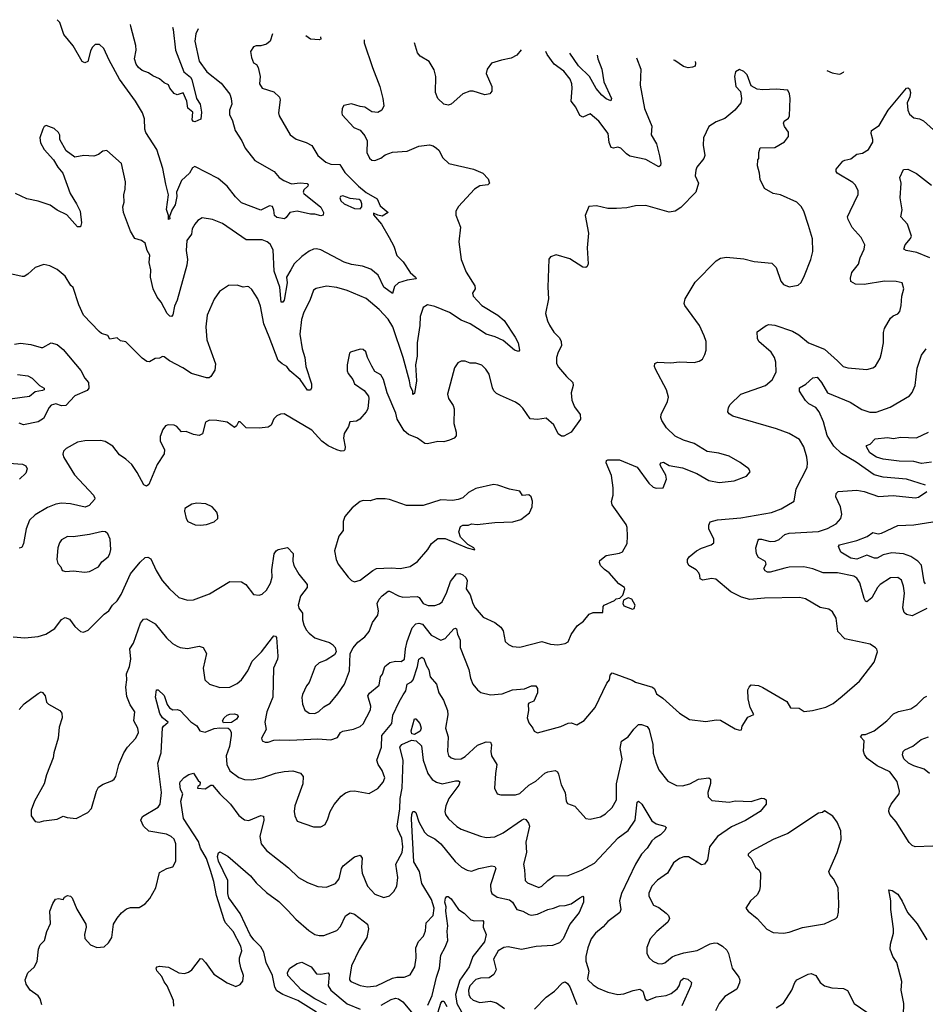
# Model space of a CAD drawing. Extents: x 1245515 to 1420776, y 606314 to 671314.
# Tile 275 of 385: x 1350379 to 1356564, y 657359 to 664082. Entities that reach past the tile are written whole.
import ezdxf

# ---------------------------------------------------------------- set-up
doc = ezdxf.new("R2010")
doc.units = 0

msp = doc.modelspace()

# ---------------------------------------------------------------- linework, layer by layer
at = {"layer": '0CON10XD'}
for points in [[(1351596.9, 664019.4), (1351581.1, 663985), (1351575.6, 663935), (1351605, 663799.2), (1351656.2, 663725), (1351755, 663648.5), (1351814.5, 663574.5), (1351824.3, 663545), (1351827.5, 663505), (1351812, 663465), (1351812.9, 663435), (1351831.8, 663391.8), (1351849.6, 663325), (1351895.5, 663255), (1351918.1, 663205), (1351985, 663121.1), (1352116.7, 663045), (1352151.2, 663005), (1352183.6, 662983.6), (1352235, 662962.2), (1352295, 662967.7), (1352342.5, 662962.5), (1352348.8, 662955), (1352346, 662945), (1352319.2, 662920.8), (1352314.6, 662905), (1352318.8, 662895), (1352435, 662800.8), (1352453.8, 662765), (1352452.5, 662747.5), (1352435, 662743.8), (1352395, 662754), (1352364.2, 662754.2), (1352275, 662774), (1352223.6, 662766.4), (1352199.4, 662730.6), (1352186.9, 662723.1), (1352135, 662731.2), (1352120, 662745), (1352115, 662782.5), (1352105, 662806), (1352085, 662810), (1352025, 662781.2), (1351895, 662832.5), (1351852.9, 662872.9), (1351796.5, 662945), (1351735, 662996.9), (1351575, 663078.6), (1351558.8, 663071.2), (1351538.6, 663035), (1351483.6, 662985), (1351449.6, 662905), (1351451.6, 662875), (1351441.3, 662818.7), (1351417.5, 662782.5), (1351402.5, 662737.5), (1351405, 662723.3), (1351395, 662716.7), (1351394.4, 662745), (1351380.9, 662785), (1351394.3, 662885), (1351377.9, 662957.9), (1351357.7, 663065), (1351314.6, 663195), (1351241.2, 663311.2), (1351234.4, 663335.6), (1351231.5, 663405), (1351217.8, 663445), (1351171.1, 663525), (1351059.6, 663675), (1350989.2, 663805), (1350954, 663885), (1350925, 663912), (1350895, 663912), (1350875, 663891.2), (1350862.8, 663867.2), (1350844, 663796), (1350825, 663786.7), (1350805, 663796.7), (1350744, 663904), (1350681.7, 663981.7), (1350652.7, 664062.7), (1350634.8, 664082.1)], [(1351423.1, 664030.7), (1351426.7, 664015), (1351442.5, 663875), (1351500, 663725), (1351545, 663688.5), (1351554.1, 663674.1), (1351586.9, 663545), (1351611.2, 663505), (1351619.8, 663449.8), (1351617.1, 663402.9), (1351575.4, 663384.6), (1351565, 663385.8), (1351557.9, 663397.9), (1351561.7, 663451.7), (1351528.3, 663478.3), (1351520.8, 663525), (1351495, 663583.3), (1351455, 663570), (1351435, 663578), (1351404.5, 663614.5), (1351395, 663636.2), (1351365, 663651.4), (1351335, 663678.9), (1351288.7, 663698.7), (1351259.5, 663719.5), (1351215, 663736), (1351191.2, 663755), (1351175, 663778.8), (1351163.3, 663815), (1351174.4, 663875), (1351172.2, 663905), (1351137.1, 664035), (1351135.1, 664049.5)], [(1352106.4, 663986.2), (1352088.8, 663935), (1352064.2, 663915.8), (1352026.1, 663903.9), (1351995, 663903.3), (1351975, 663896.2), (1351955.8, 663865), (1351961.4, 663825), (1351975, 663787.5), (1351995.9, 663775.9), (1352008.8, 663755), (1352021.2, 663695), (1352017.5, 663645), (1352034.4, 663614.4), (1352115, 663590), (1352152.7, 663552.7), (1352157.5, 663535), (1352145.8, 663445), (1352150, 663425), (1352227.1, 663295), (1352266.4, 663266.4), (1352335, 663243.1), (1352375, 663222.5), (1352415, 663155.8), (1352470.2, 663110.2), (1352505, 663095.5), (1352565, 663092.2), (1352598.8, 663038.8), (1352691.8, 662945), (1352745, 662902.4), (1352819.7, 662859.7), (1352840, 662810), (1352896.2, 662765), (1352855, 662741.4), (1352825, 662748), (1352795, 662760), (1352795, 662750), (1352850, 662685), (1352902.9, 662595), (1352934.2, 662535), (1352955, 662471.2), (1352997.8, 662427.8), (1353045.7, 662355), (1353081.2, 662325), (1353087, 662313), (1353025, 662303.2), (1352966.7, 662285), (1352939.3, 662260.7), (1352925, 662212.5), (1352865, 662256.5), (1352826.8, 662336.8), (1352777.7, 662377.7), (1352720.1, 662400.1), (1352645, 662410.3), (1352595, 662426.5), (1352435, 662510), (1352405, 662516.5), (1352385, 662515.5), (1352355, 662502.5), (1352305, 662465.4), (1352254.4, 662415.6), (1352231.1, 662375), (1352201.1, 662325), (1352206.3, 662285), (1352185, 662167.5), (1352175, 662153.8), (1352165, 662152.5), (1352155.5, 662255.5), (1352116.7, 662365), (1352109.6, 662509.6), (1352089.7, 662549.7), (1352070, 662565), (1352035, 662578.6), (1351925, 662578.6), (1351765, 662690), (1351695, 662718), (1351625, 662728), (1351595, 662711.2), (1351575, 662686.7), (1351557.5, 662655), (1351552.6, 662617.4), (1351521.4, 662575), (1351515.5, 662505), (1351524.1, 662444.1), (1351521.4, 662405), (1351454, 662166), (1351437.3, 662125), (1351425, 662066.2), (1351415, 662055.7), (1351405, 662057.8), (1351387.3, 662075), (1351345, 662152.5), (1351317.2, 662187.2), (1351290, 662245), (1351273.3, 662323.3), (1351274.5, 662375), (1351262.9, 662425), (1351266.9, 662475), (1351250, 662505), (1351236.7, 662555), (1351210, 662575), (1351165, 662587.5), (1351135, 662637.5), (1351088.8, 662765), (1351083.9, 662803.9), (1351093.1, 662835), (1351090, 662885), (1351100, 662925), (1351101.4, 662975), (1351075, 663100), (1350975, 663190), (1350946.4, 663183.6), (1350917.7, 663162.3), (1350885, 663151.2), (1350816.4, 663153.6), (1350755, 663142.5), (1350695.9, 663185.9), (1350653.8, 663265), (1350653, 663293), (1350645, 663312.5), (1350615, 663340), (1350560.7, 663359.3), (1350547, 663353), (1350536.7, 663335), (1350516.7, 663275), (1350521.7, 663241.7), (1350546.7, 663195), (1350610, 663125), (1350640, 663075), (1350674, 663035), (1350722.7, 662895), (1350767.8, 662825), (1350791.9, 662775), (1350800.8, 662695), (1350795, 662667.5), (1350775, 662666.7), (1350700.7, 662750.7), (1350635, 662780.9), (1350586.2, 662816.2), (1350505, 662842.7), (1350428.2, 662858.2), (1350350, 662895)], [(1352434.4, 663964.8), (1352435, 663950), (1352425, 663943.8), (1352365, 663948.8), (1352332.6, 663971.4)], [(1352732.3, 663945.4), (1352732, 663925), (1352789.2, 663755), (1352839.2, 663625), (1352859.2, 663545), (1352865.8, 663495), (1352853.3, 663465), (1352825, 663448.8), (1352785, 663454), (1352735, 663485.8), (1352705, 663489.2), (1352645, 663508.6), (1352593, 663497), (1352581.2, 663475), (1352578, 663445), (1352582.1, 663432.1), (1352661.2, 663345), (1352705, 663328.8), (1352735, 663290), (1352752, 663255), (1352750, 663175), (1352767.3, 663137.3), (1352785, 663123.8), (1352805, 663121.2), (1352845, 663136.2), (1352875, 663160), (1352925, 663177.5), (1353025, 663183.8), (1353105, 663218), (1353177.7, 663227.7), (1353201.7, 663221.7), (1353225.9, 663205.9), (1353240.5, 663190.5), (1353267.7, 663137.7), (1353310.3, 663100.3), (1353478, 663062), (1353541.2, 663035), (1353578, 662995), (1353587.5, 662965), (1353576.4, 662953.6), (1353522.3, 662947.7), (1353485, 662923.8), (1353375, 662806), (1353357.5, 662775), (1353357.3, 662747.3), (1353390, 662665), (1353378.8, 662565), (1353393.8, 662445), (1353427.6, 662357.6), (1353487.5, 662265), (1353488.8, 662245), (1353471.2, 662215), (1353476.2, 662195), (1353535, 662130.8), (1353644.6, 662064.6), (1353687.4, 662027.4), (1353763.6, 661915), (1353782.9, 661875), (1353792.5, 661825), (1353785, 661816), (1353758, 661825), (1353680.5, 661890.5), (1353625.7, 661915.7), (1353565, 661934.2), (1353505, 661972.8), (1353455, 662004.7), (1353395, 662029.7), (1353315, 662081.6), (1353215, 662122.5), (1353165, 662135.6), (1353135, 662116.2), (1353113.1, 662055), (1353111.8, 661995), (1353093.3, 661875), (1353094, 661785), (1353082.4, 661725), (1353088.2, 661615), (1353075, 661530), (1353065, 661522.5), (1353063.3, 661545), (1353047.1, 661575), (1353041.5, 661615), (1352997.6, 661775), (1352926.5, 661985), (1352895, 662037.5), (1352833.3, 662103.3), (1352745, 662177.1), (1352615, 662232.9), (1352545, 662252.9), (1352475, 662262), (1352404.2, 662245.8), (1352386.7, 662235), (1352359.4, 662165), (1352318.5, 662085), (1352304.4, 662035), (1352292.7, 661935), (1352309.1, 661835), (1352326.9, 661775), (1352332.9, 661715), (1352371.2, 661595), (1352372.1, 661567.9), (1352365, 661552), (1352345, 661552.9), (1352294.5, 661625), (1352224, 661684), (1352203.3, 661715), (1352171.5, 661731.5), (1352143.8, 661755), (1352083.9, 661916.1), (1352045.3, 662005.3), (1352024.4, 662125), (1352005.6, 662175), (1351965, 662238.8), (1351945, 662258), (1351935, 662260), (1351905, 662256.2), (1351865, 662270), (1351805, 662266.2), (1351743.3, 662225), (1351707.3, 662172.7), (1351658.8, 662065), (1351650, 661985), (1351657.8, 661895), (1351717.3, 661732.7), (1351711.7, 661688.3), (1351683.8, 661645), (1351672.9, 661637.1), (1351655, 661635.6), (1351553.3, 661665), (1351492.9, 661705), (1351401.8, 661751.8), (1351365, 661780), (1351355, 661781.2), (1351335, 661770), (1351305, 661768.8), (1351265, 661746.2), (1351248.3, 661748.3), (1351215, 661770), (1351105, 661883.3), (1351068.3, 661888.3), (1351045, 661910), (1350995, 661900), (1350980, 661925), (1350938.6, 661938.6), (1350922.4, 661952.4), (1350814.6, 662064.6), (1350783.9, 662133.9), (1350745, 662252.5), (1350727.7, 662267.7), (1350690.3, 662330.3), (1350635, 662376.2), (1350585, 662401.2), (1350545, 662411.2), (1350485, 662390), (1350435, 662343.8), (1350410.5, 662329.5), (1350395, 662328), (1350305, 662350)], [(1353803.2, 663875.5), (1353775, 663840.8), (1353735, 663819.4), (1353670, 663805), (1353601.2, 663785), (1353570.8, 663745), (1353565.7, 663715), (1353604, 663625), (1353603.8, 663595), (1353590, 663575), (1353555, 663570), (1353475, 663594.4), (1353452.5, 663595), (1353405, 663575.7), (1353325, 663506), (1353305, 663498), (1353275, 663505.8), (1353234.2, 663545), (1353218.6, 663585), (1353220, 663695), (1353210.3, 663740.3), (1353176.3, 663796.3), (1353115, 663832.9), (1353095.7, 663855), (1353075.9, 663923)], [(1354591.3, 663822.6), (1354620, 663745), (1354615.8, 663635), (1354646.7, 663475), (1354695.7, 663355), (1354691.4, 663295), (1354726.9, 663235), (1354748.5, 663151.5), (1354756.5, 663103.5), (1354754.2, 663085.8), (1354745, 663078), (1354655, 663127.1), (1354545, 663151.1), (1354522.2, 663165), (1354484.5, 663204.5), (1354465, 663210.6), (1354434.2, 663204.2), (1354418.8, 663208.8), (1354404.5, 663244.5), (1354398.2, 663305), (1354335, 663390), (1354275, 663440), (1354225, 663417.5), (1354205, 663428), (1354178, 663485), (1354146, 663525), (1354152.8, 663615), (1354150.4, 663645), (1354139.2, 663675), (1354095, 663730), (1354028.1, 663778.1), (1353980.6, 663845), (1353971.3, 663864.3)], [(1354323.2, 663840.6), (1354328.2, 663815), (1354354.7, 663744.7), (1354368.7, 663658.7), (1354420, 663545), (1354415, 663527.5), (1354385, 663541.4), (1354355, 663565.7), (1354315, 663613.3), (1354271.1, 663695), (1354195, 663767.8), (1354135.1, 663853.3)], [(1354992.6, 663795.7), (1354993.8, 663785), (1354992.5, 663765), (1354972.9, 663757.1), (1354945, 663754.5), (1354911.9, 663761.9), (1354852.4, 663802.4), (1354845.1, 663805.6)], [(1352395, 659344.5), (1352422.3, 659357.7), (1352455, 659389.4), (1352499.2, 659415), (1352552.4, 659477.6), (1352596.4, 659543.6), (1352630.8, 659635), (1352636.2, 659755), (1352656.8, 659793.2), (1352687.6, 659832.4), (1352735, 659868), (1352766, 659905), (1352787.5, 659965), (1352824.3, 660015), (1352828.5, 660045), (1352819.5, 660095), (1352833.3, 660125), (1352855, 660146.9), (1352895, 660179.2), (1352905, 660180.6), (1352965, 660148.8), (1352995, 660139.6), (1353094.4, 660144.4), (1353106.5, 660136.5), (1353135, 660094.4), (1353167.9, 660082.1), (1353215, 660082.5), (1353246.8, 660093.2), (1353265, 660106.7), (1353296.9, 660173.1), (1353321.8, 660245), (1353362.1, 660297.9), (1353385, 660300.8), (1353405, 660291.4), (1353425, 660274), (1353435, 660252.5), (1353428.9, 660195), (1353455.3, 660155.3), (1353473.2, 660095), (1353489.1, 660065), (1353545, 660001.1), (1353625, 659965.6), (1353666, 659935), (1353679.7, 659909.7), (1353694, 659835), (1353716.7, 659815), (1353745, 659802), (1353795, 659797.5), (1353945, 659835.6), (1354005, 659818), (1354055, 659814), (1354105, 659822.5), (1354125.7, 659834.3), (1354145.6, 659884.4), (1354186.6, 659943.4), (1354228.8, 659975), (1354267, 660023), (1354295.7, 660034.3), (1354362.5, 660035), (1354363.3, 660075), (1354370, 660085), (1354440, 660115), (1354453, 660127), (1354478.3, 660131.7), (1354497, 660153), (1354512.5, 660195), (1354510, 660205), (1354470.3, 660230.3), (1354404, 660305), (1354372.5, 660327.5), (1354346, 660355), (1354338.8, 660375), (1354341.7, 660388.3), (1354385, 660423.8), (1354475, 660439.2), (1354495, 660448.8), (1354527.5, 660505), (1354530, 660555), (1354528, 660615), (1354521.2, 660635), (1354425, 660770), (1354421.7, 660791.7), (1354432, 660835), (1354432.5, 660885), (1354419.7, 660969.7), (1354383.3, 661055), (1354387, 661073), (1354395, 661077.5), (1354475, 661075.7), (1354595.7, 661025.7), (1354675, 660916.4), (1354705, 660890.7), (1354725, 660883.1), (1354773.7, 660886.3), (1354797.2, 660945), (1354792.4, 660972.4), (1354756, 661035), (1354754, 661046), (1354760, 661055), (1354775, 661060), (1354815, 661037.5), (1354905, 661021.2), (1355004.3, 660984.3), (1355086.1, 660936.1), (1355155, 660920.8), (1355257.3, 660932.7), (1355342.5, 660965), (1355366.7, 660995), (1355357.5, 661015), (1355299.3, 661059.3), (1355225, 661102.5), (1355153, 661123), (1355075, 661132.5), (1354985, 661188.8), (1354911.2, 661211.2), (1354855, 661238.8), (1354796.2, 661295), (1354764.5, 661344.5), (1354757.5, 661365), (1354759.2, 661385), (1354804.2, 661475), (1354810, 661505), (1354795.6, 661555), (1354720, 661695), (1354714, 661715), (1354716.7, 661735), (1354735, 661744), (1354825, 661738.6), (1354885, 661745.6), (1354985, 661742), (1355019.5, 661750.5), (1355042.5, 661765), (1355058.8, 661795), (1355066.1, 661826.1), (1355066.7, 661885), (1355053.9, 661923.9), (1355022, 661995), (1354921.3, 662131.3), (1354916.9, 662145), (1354923.3, 662176.7), (1354991.1, 662288.9), (1355135, 662434.4), (1355165, 662452.9), (1355205, 662460.6), (1355325, 662450), (1355395, 662431.2), (1355515, 662420), (1355545, 662390), (1355576.4, 662296.4), (1355595, 662273.3), (1355635, 662257.5), (1355695, 662270), (1355715, 662287.5), (1355738.8, 662335), (1355780.8, 662445), (1355795, 662500), (1355794.2, 662585), (1355765, 662677.5), (1355734.2, 662774.2), (1355715.8, 662805.8), (1355685.8, 662835.8), (1355575, 662886), (1355525, 662896.2), (1355465, 662930), (1355435, 662990), (1355431.2, 663035), (1355417.5, 663085), (1355420, 663125), (1355426.7, 663133.3), (1355426, 663175), (1355435, 663206.7), (1355535, 663209.2), (1355603, 663247), (1355629.2, 663285), (1355628.9, 663315), (1355601.7, 663351.7), (1355595.3, 663375), (1355600.3, 663389.7), (1355630, 663410), (1355636, 663425), (1355641.2, 663545), (1355636.4, 663576.4), (1355625, 663600), (1355545, 663608.8), (1355455, 663602.5), (1355415, 663607.5), (1355375, 663630), (1355346.1, 663706.1), (1355325, 663727.5), (1355295, 663742.5), (1355267.5, 663725), (1355261.2, 663695), (1355270, 663625), (1355301.7, 663591.7), (1355307.5, 663545), (1355303.3, 663515), (1355264, 663465), (1355195, 663408), (1355135, 663384), (1355085, 663352.5), (1355050, 663275), (1355045.8, 663225), (1355057.5, 663155), (1355050.8, 663135), (1355004.5, 663075.5), (1354995.8, 663055), (1354991.9, 663015), (1355013.8, 662965), (1354996.7, 662905), (1354895, 662799.2), (1354855, 662774.2), (1354815, 662767.1), (1354655, 662813.8), (1354585, 662811.2), (1354525, 662797.5), (1354455, 662792.2), (1354395, 662793.1), (1354318, 662812), (1354265, 662806.7), (1354241.2, 662745), (1354263.8, 662625), (1354253.8, 662525), (1354261.2, 662415), (1354254, 662396), (1354245, 662388.8), (1354225, 662391.2), (1354135, 662449.2), (1354043.6, 662476.4), (1354005, 662462.5), (1353993.6, 662446.4), (1353986, 662255), (1353991.2, 662175), (1353970.8, 662075), (1353982.5, 662025), (1353996.8, 661996.8), (1354027.6, 661947.6), (1354065, 661910), (1354078, 661885), (1354080, 661855), (1354057.4, 661812.6), (1354045.6, 661775), (1354045.7, 661735), (1354059.7, 661709.7), (1354114, 661645), (1354156.2, 661605), (1354158, 661585), (1354145.7, 661535), (1354150.6, 661485), (1354168.7, 661438.7), (1354206, 661385), (1354208.6, 661355), (1354145, 661265.8), (1354095, 661237.5), (1354078.3, 661238.3), (1354057.5, 661255), (1354025.8, 661315.8), (1353975, 661360), (1353915, 661351.2), (1353866.2, 661356.2), (1353815, 661430), (1353795, 661448.8), (1353765, 661470), (1353662.5, 661515), (1353635, 661530), (1353617.7, 661547.7), (1353607.7, 661567.7), (1353585, 661662.5), (1353563.3, 661695), (1353535, 661722.5), (1353495, 661737.5), (1353455, 661736.7), (1353420.7, 661750.7), (1353395, 661750), (1353371.7, 661738.3), (1353348.8, 661705), (1353301.2, 661525), (1353306.7, 661495), (1353338.3, 661448.3), (1353346.2, 661425), (1353343.8, 661325), (1353360, 661265), (1353358.8, 661241.2), (1353346.7, 661225), (1353315, 661210), (1353275, 661200), (1353235, 661201.4), (1353165, 661185.7), (1353147, 661187), (1353095, 661224.2), (1353035, 661250), (1353004.2, 661275), (1352957.5, 661355), (1352948.6, 661395), (1352888, 661535), (1352864, 661625), (1352845, 661657.5), (1352805, 661680), (1352785, 661716.7), (1352753.3, 661775), (1352742.5, 661815), (1352725, 661830), (1352705, 661833.3), (1352638.3, 661811.7), (1352632.5, 661805), (1352616.2, 661725), (1352616, 661685), (1352622, 661665), (1352653.8, 661625), (1352666.1, 661596.1), (1352730.5, 661550.5), (1352760.7, 661510.7), (1352763.3, 661495), (1352756.2, 661425), (1352746.2, 661405), (1352701.2, 661355), (1352679.7, 661340.3), (1352634.3, 661335.7), (1352624, 661305), (1352594.6, 661255.4), (1352590, 661225), (1352600.8, 661165), (1352598.8, 661145), (1352592, 661138), (1352575, 661135.8), (1352545, 661144.4), (1352485, 661172.5), (1352443.2, 661203.2), (1352375, 661278.1), (1352185, 661390), (1352160.7, 661389.3), (1352135, 661376.7), (1352114.5, 661355.5), (1352096.7, 661313.3), (1352075, 661300.5), (1352015, 661291.9), (1351926.1, 661296.1), (1351885.7, 661335.7), (1351873.3, 661335), (1351860.7, 661309.3), (1351845, 661296.7), (1351795, 661333.8), (1351725.8, 661345.8), (1351675, 661346.7), (1351647, 661333), (1351626.7, 661255), (1351605, 661243.8), (1351565, 661250), (1351515, 661270), (1351485, 661266.7), (1351451.2, 661305), (1351435, 661314), (1351394.2, 661315.8), (1351375, 661308), (1351355.8, 661284.2), (1351337.5, 661235), (1351339.2, 661205), (1351367.9, 661147.9), (1351365, 661116.7), (1351317.1, 661045), (1351261.2, 660908.8), (1351245, 660896.2), (1351226.7, 660905), (1351180.9, 660990.9), (1351145, 661043.8), (1351105, 661081.2), (1351060.5, 661110.5), (1351015, 661168.8), (1350961.7, 661201.7), (1350931.7, 661208.3), (1350825, 661206.9), (1350775, 661197.5), (1350695.7, 661154.3), (1350678.8, 661135), (1350674, 661115), (1350681.7, 661091.7), (1350754, 660974), (1350884, 660835), (1350893.3, 660815), (1350890, 660805), (1350852.5, 660765), (1350827, 660753), (1350725, 660776.2), (1350665, 660780.5), (1350625, 660774.4), (1350568.3, 660751.7), (1350485, 660701.9), (1350446.9, 660665), (1350423.9, 660606.1), (1350404.5, 660505.5), (1350393.1, 660476.9), (1350375, 660473.3)], [(1355890.2, 663735.4), (1355928.3, 663718.3), (1355975, 663710), (1355985, 663713.3), (1356005, 663723.3), (1356007.9, 663727.5)], [(1353457.5, 659585), (1353474.5, 659544.5), (1353505, 659506), (1353528.3, 659488.3), (1353595, 659470.8), (1353675, 659477.8), (1353745, 659506.9), (1353826.5, 659513.5), (1353875, 659533.3), (1353905, 659532.5), (1353915.7, 659515.7), (1353914.2, 659485), (1353891.3, 659428.7), (1353855, 659415.6), (1353851.6, 659408.4), (1353854.5, 659365), (1353844.4, 659315), (1353855, 659280), (1353883.8, 659245), (1353892.7, 659222.7), (1353915, 659212.5), (1354075, 659256.5), (1354125, 659279.1), (1354145, 659280.6), (1354185, 659268), (1354233.9, 659296.1), (1354309.2, 659385), (1354388.1, 659551.9), (1354407.5, 659575), (1354411.2, 659605), (1354425, 659622.5), (1354561.2, 659571.2), (1354585, 659558.8), (1354701.2, 659525), (1354713.2, 659513.2), (1354728.3, 659478.3), (1354770.2, 659450.2), (1354885.7, 659345.7), (1354954.1, 659304.1), (1355065, 659290), (1355135, 659301.2), (1355165, 659298), (1355265, 659240), (1355295, 659230), (1355307.5, 659232.5), (1355313, 659257), (1355350.7, 659319.3), (1355391.7, 659338.3), (1355366.7, 659385), (1355353.3, 659445), (1355352.5, 659505), (1355360, 659525), (1355375, 659540), (1355425, 659536.7), (1355455, 659522.5), (1355617.3, 659427.3), (1355642.5, 659382.5), (1355701.7, 659381.7), (1355737, 659357), (1355793.9, 659363.9), (1355885, 659388.6), (1355935, 659412.9), (1355996.2, 659463.8), (1356114.6, 659565.4), (1356213.8, 659695), (1356236.7, 659765), (1356233.6, 659783.6), (1356223.9, 659793.9), (1356186.9, 659816.9), (1356013.2, 659853.2), (1355966.9, 659905), (1355954.3, 659995), (1355929.7, 660039.7), (1355905, 660057.1), (1355845, 660068.1), (1355745, 660126.9), (1355705, 660135.6), (1355465, 660131.1), (1355365, 660123.5), (1355309.1, 660139.1), (1355235.4, 660175.4), (1355132.7, 660262.7), (1355104.2, 660265.8), (1355044, 660254), (1355026.7, 660265), (1355023.8, 660286.2), (1355018, 660305), (1354998.8, 660325), (1354948.8, 660355), (1354940, 660375), (1354940, 660395), (1354950, 660415), (1355000, 660455), (1355035, 660473.2), (1355101.2, 660495), (1355119.5, 660510.5), (1355119.4, 660535), (1355085.8, 660605), (1355085, 660630), (1355095, 660652.5), (1355143.6, 660666.4), (1355305, 660681.2), (1355514.1, 660715.9), (1355578.3, 660741.7), (1355668, 660795), (1355682.4, 660877.6), (1355756.3, 661023.7), (1355760, 661055), (1355755.5, 661095), (1355735, 661166.2), (1355704.3, 661215), (1355635, 661257.1), (1355548.2, 661288.2), (1355250, 661375), (1355225, 661390.8), (1355216, 661405), (1355220, 661435), (1355232, 661455), (1355305, 661524.2), (1355473.3, 661585), (1355516.8, 661623.2), (1355546, 661675), (1355543.9, 661743.9), (1355534, 661775), (1355510.9, 661810.9), (1355426.2, 661885), (1355416.7, 661905), (1355415, 661950), (1355477.5, 661995), (1355495, 662000), (1355535, 661997.1), (1355656.7, 661955), (1355699.8, 661929.8), (1355765, 661874.5), (1355875, 661831.4), (1355965, 661753.3), (1356003.3, 661715), (1356035, 661704.4), (1356165, 661694.2), (1356205, 661703.8), (1356222.7, 661717.3), (1356255, 661770), (1356265.5, 661804.5), (1356278.1, 661875), (1356278.1, 661945), (1356285, 661973.3), (1356326.6, 662043.4), (1356345, 662060), (1356375.8, 662074.2), (1356389.5, 662090.5), (1356398.8, 662131.2), (1356402.5, 662195), (1356418, 662245), (1356406.7, 662285), (1356365, 662294), (1356285, 662296.7), (1356145, 662273.5), (1356087, 662277), (1356054, 662295), (1356052.7, 662317.3), (1356062.9, 662355), (1356107.8, 662412.2), (1356119.4, 662455), (1356147.1, 662515), (1356151.4, 662545), (1356125.7, 662595.7), (1356065, 662664), (1356037.4, 662717.4), (1356033.1, 662735), (1356050, 662775), (1356105, 662887.5), (1356105.6, 662915.6), (1356085, 662953.8), (1356069.3, 662969.3), (1355961.2, 663035), (1355954, 663045), (1355955, 663062.5), (1356000, 663115), (1356015, 663123.8), (1356055, 663131.2), (1356095, 663163.3), (1356135, 663171.2), (1356175, 663196.2), (1356204.3, 663245), (1356205.6, 663265), (1356194.2, 663305), (1356196.7, 663325), (1356249.6, 663360.4), (1356309.5, 663465), (1356435, 663614), (1356445, 663616.2), (1356455, 663610), (1356461.9, 663585), (1356458.1, 663555), (1356440.9, 663515), (1356443.9, 663465), (1356455, 663436.2), (1356485, 663411.9), (1356524.5, 663404.5), (1356550.9, 663390.9), (1356619.7, 663329.7)], [(1356595, 662456.6), (1356505, 662493.4), (1356432.5, 662505), (1356418, 662515), (1356426.9, 662545), (1356462.6, 662587.4), (1356470, 662605), (1356442.5, 662685), (1356395.6, 662735), (1356406.5, 662783.5), (1356392.1, 662865), (1356399.2, 662965), (1356390, 663005), (1356415, 663060), (1356445, 663061.2), (1356502.7, 663032.7), (1356605, 662952.2)], [(1352705, 662790), (1352716.5, 662803.5), (1352715.4, 662824.6), (1352708.2, 662845), (1352697.5, 662855), (1352635, 662861.1), (1352585, 662879.6), (1352569.2, 662875), (1352565.6, 662865), (1352572.2, 662845), (1352594.2, 662825), (1352665, 662792.1), (1352705, 662790)], [(1350344.4, 661865.6), (1350385, 661872.9), (1350455, 661863.1), (1350525, 661842.5), (1350536.8, 661843.2), (1350595, 661876), (1350634.2, 661864.2), (1350675, 661830), (1350796.8, 661686.8), (1350824.5, 661634.5), (1350848, 661605), (1350852, 661565), (1350839.3, 661550.7), (1350755.4, 661514.6), (1350695, 661448.6), (1350665, 661445.6), (1350625, 661458.5), (1350595, 661450.6), (1350580.6, 661435), (1350540.9, 661359.1), (1350505, 661335.6), (1350405, 661316.2), (1350375, 661326.2)], [(1356563.9, 660903.9), (1356435.5, 660945.5), (1356275, 660958.1), (1356214.4, 660974.4), (1356090.8, 661060.8), (1355990.5, 661120.5), (1355939, 661169), (1355893.7, 661243.7), (1355867.8, 661335), (1355839.5, 661405), (1355815, 661434.4), (1355768.8, 661458.8), (1355745, 661481.9), (1355705, 661546.2), (1355705, 661567.5), (1355747.6, 661592.4), (1355795, 661636.9), (1355825, 661640.6), (1355855, 661605.7), (1355895, 661533.9), (1356049.5, 661469.5), (1356131.2, 661421.2), (1356185, 661402.5), (1356228.8, 661401.2), (1356324.5, 661435.5), (1356455.7, 661514.3), (1356474.2, 661535.8), (1356494, 661585), (1356507, 661703), (1356538.3, 661791.7), (1356570, 661835)], [(1350365, 661659.1), (1350435, 661650), (1350465, 661634.2), (1350513.5, 661583.5), (1350547.1, 661565), (1350545.6, 661555), (1350535, 661549.1), (1350485, 661541.8), (1350445, 661507.9), (1350265, 661483)], [(1356605, 661060.2), (1356538.3, 661051.7), (1356485, 661064.1), (1356385, 661067.1), (1356275, 661081.3), (1356230.6, 661095), (1356185.7, 661125), (1356161.2, 661165), (1356162.5, 661175), (1356186.1, 661183.9), (1356220.6, 661219.4), (1356305, 661228.2), (1356347.2, 661222.8), (1356395, 661231.2), (1356502.6, 661227.4), (1356585, 661265.6)], [(1350305, 661054.1), (1350397.5, 661047.5), (1350421.2, 661035), (1350431.2, 661015), (1350420, 660985), (1350377.5, 660945)], [(1352665, 660244.3), (1352705, 660254.4), (1352789.7, 660320.3), (1352816.6, 660333.4), (1352915, 660340), (1352976.4, 660333.6), (1353045, 660348.6), (1353095, 660382.5), (1353166, 660465), (1353191.2, 660505), (1353235, 660538.5), (1353285, 660540.3), (1353434, 660475), (1353487, 660463), (1353480, 660475), (1353439.1, 660499.1), (1353389.5, 660549.5), (1353378.5, 660585), (1353389.3, 660620.7), (1353405, 660630), (1353445, 660630.8), (1353465, 660638.8), (1353504.3, 660634.3), (1353625, 660648.9), (1353747.7, 660652.3), (1353801.7, 660668.3), (1353860, 660715), (1353878.8, 660755), (1353881.2, 660795), (1353871.2, 660825), (1353857.1, 660837.1), (1353835.7, 660834.3), (1353812.5, 660832.5), (1353795, 660862.5), (1353725, 660876.7), (1353645, 660904.2), (1353615, 660907.5), (1353495, 660880.8), (1353445, 660854), (1353405, 660816.2), (1353373.8, 660806.2), (1353335, 660800), (1353255, 660803.3), (1353135, 660763.8), (1353020, 660765), (1352905, 660805.8), (1352875, 660809.2), (1352815, 660810), (1352773, 660797), (1352725, 660798), (1352705, 660792), (1352650.3, 660749.7), (1352600.3, 660689.7), (1352589.2, 660655), (1352588.1, 660595), (1352558.1, 660555), (1352529.2, 660455), (1352540, 660395), (1352554.2, 660365), (1352622, 660275), (1352645, 660252), (1352665, 660244.3)], [(1355603.4, 660336.6), (1355505, 660309.6), (1355485, 660309.4), (1355469.1, 660319.1), (1355462, 660335), (1355476.2, 660365), (1355473.3, 660383.3), (1355425, 660410), (1355410.8, 660435), (1355406, 660475), (1355421.4, 660528.6), (1355426.1, 660533.9), (1355445.7, 660534.3), (1355505, 660519.1), (1355537.9, 660522.1), (1355565, 660532.9), (1355604.4, 660565.6), (1355635, 660576.5), (1355835, 660588.2), (1355895, 660607.5), (1355955, 660640), (1355985.8, 660675), (1355992.5, 660705), (1355984.4, 660755), (1355951.9, 660825), (1355955, 660846.7), (1355969.1, 660860.9), (1356095, 660870), (1356145, 660860.6), (1356245, 660826.2), (1356345, 660832), (1356495, 660816), (1356518.3, 660821.7), (1356575, 660860)], [(1351615, 660629.4), (1351655, 660634.3), (1351707.7, 660652.3), (1351732.5, 660675), (1351733.3, 660695), (1351725, 660720), (1351692.5, 660755), (1351650, 660775), (1351588.3, 660781.7), (1351555, 660773.8), (1351506.4, 660743.6), (1351503.8, 660725), (1351515.8, 660675), (1351526.7, 660655), (1351577, 660633), (1351615, 660629.4)], [(1350825, 660309.2), (1350855, 660314.3), (1350916.2, 660345), (1350940.7, 660379.3), (1350982.5, 660415), (1350995.7, 660435), (1351000.6, 660465), (1350995.9, 660535.9), (1350980.5, 660570.5), (1350965, 660583.8), (1350945, 660587.5), (1350855, 660565.7), (1350745, 660550), (1350705, 660553.8), (1350665, 660531.2), (1350650.3, 660509.7), (1350638.6, 660475), (1350632.5, 660395), (1350639.7, 660369.7), (1350660, 660345), (1350670, 660320), (1350693.4, 660313.4), (1350745, 660318.9), (1350825, 660309.2)], [(1356565, 660228.9), (1356555, 660243.3), (1356537, 660357), (1356512.9, 660385), (1356465, 660416), (1356415, 660434.1), (1356335, 660442), (1356275, 660428.2), (1356235, 660406.2), (1356215.7, 660404.3), (1356165, 660424.5), (1356095, 660398.8), (1356054, 660404), (1355986.2, 660445), (1355970, 660485), (1355978.8, 660495), (1356095, 660525.3), (1356167.1, 660552.9), (1356205, 660580), (1356241.7, 660571.7), (1356265, 660576.5), (1356375, 660628.5), (1356485, 660631.6), (1356615, 660653.8)], [(1350335, 659868.8), (1350415, 659860), (1350505, 659870.8), (1350556.7, 659885), (1350620, 659925), (1350665, 659986), (1350690.5, 659999.5), (1350718.3, 659988.3), (1350755, 659938.8), (1350795, 659903.8), (1350815, 659898.8), (1350847.3, 659912.7), (1350955, 660022), (1350988.8, 660045), (1351013.8, 660085), (1351045, 660113.8), (1351073, 660157), (1351135, 660298.8), (1351201.2, 660378.8), (1351235, 660408.6), (1351255, 660410.8), (1351275, 660401.2), (1351311.7, 660321.7), (1351353, 660253), (1351402, 660195), (1351465, 660136), (1351525, 660119.2), (1351565, 660120.8), (1351675, 660162), (1351815, 660246), (1351895, 660243.8), (1351923.3, 660225), (1351975, 660157.5), (1352015, 660152.5), (1352035, 660160), (1352065, 660186.2), (1352092.9, 660235), (1352102.9, 660275), (1352102, 660325), (1352116.7, 660435), (1352130, 660455), (1352145, 660463.8), (1352206.9, 660476.9), (1352247.1, 660437.1), (1352244.5, 660384.5), (1352251.4, 660355), (1352285.6, 660295), (1352342.5, 660225), (1352341.4, 660205), (1352297.1, 660145), (1352281.4, 660085), (1352285, 660063.3), (1352309.5, 660029.5), (1352309.4, 659985), (1352319.1, 659949.1), (1352335.7, 659915), (1352355, 659892.9), (1352395, 659861.9), (1352436.3, 659846.3), (1352495, 659828.1), (1352515, 659815.8), (1352534, 659795), (1352541.2, 659765), (1352528.8, 659745), (1352471.3, 659708.7), (1352425, 659690.8), (1352396, 659665), (1352356, 659555), (1352337.3, 659532.7), (1352310.8, 659475), (1352305.8, 659454.2), (1352310.9, 659409.1), (1352327.1, 659367.1), (1352355, 659345.6), (1352395, 659344.5)], [(1356575, 660062.2), (1356475, 660010.8), (1356435, 660021.4), (1356420, 660035), (1356409.4, 660065), (1356421.5, 660165), (1356415.6, 660215), (1356400, 660255), (1356375, 660273.8), (1356325, 660270), (1356256.2, 660225), (1356237.5, 660205), (1356199.4, 660135), (1356165, 660107.5), (1356155, 660110.8), (1356145, 660128.8), (1356117, 660237), (1356095, 660268.6), (1356075, 660282.5), (1355964.5, 660305.5), (1355865, 660305.6), (1355795, 660331.8), (1355735, 660345.4), (1355635, 660344.7), (1355603.4, 660336.6)], [(1354565, 660057.5), (1354575, 660062.5), (1354583.3, 660085), (1354560, 660125), (1354535, 660133.3), (1354501.7, 660118.3), (1354497.5, 660095), (1354505, 660080), (1354565, 660057.5)], [(1350375, 659370.8), (1350409.1, 659410.9), (1350505, 659481.2), (1350525, 659491.2), (1350535, 659488.8), (1350554, 659465), (1350562.2, 659422.2), (1350575, 659408.8), (1350653.9, 659363.9), (1350665.8, 659345.8), (1350669.2, 659315), (1350648.3, 659251.7), (1350640.8, 659175), (1350611.2, 659075), (1350608.8, 659041.2), (1350561.2, 658925), (1350546.2, 658865), (1350481.2, 658745), (1350456.7, 658685), (1350457.5, 658645), (1350485, 658607.5), (1350513, 658603), (1350545, 658612.5), (1350635, 658622.5), (1350675, 658643.3), (1350703.6, 658633.6), (1350765, 658626.7), (1350845, 658667.5), (1350870, 658695), (1350903.8, 658815), (1350917.7, 658842.3), (1350948.3, 658861.7), (1351007.5, 658885), (1351023.9, 658896.1), (1351036.7, 658915), (1351055.8, 658995), (1351089.2, 659075), (1351114.5, 659115.5), (1351173, 659177), (1351190, 659215), (1351185, 659243.3), (1351159.4, 659295), (1351165.7, 659355), (1351134.5, 659404.5), (1351111.3, 659461.3), (1351103.1, 659525), (1351110, 659575), (1351108, 659615), (1351128.6, 659665), (1351138.2, 659715), (1351130.4, 659785), (1351155.6, 659824.4), (1351205, 659962), (1351225, 659989.2), (1351245, 659990), (1351305, 659956.7), (1351381.1, 659861.1), (1351423.1, 659823.1), (1351454.7, 659804.7), (1351475.4, 659795.4), (1351525, 659787.8), (1351605, 659804.2), (1351631.2, 659795), (1351655.7, 659755), (1351631.9, 659655), (1351644, 659575), (1351675, 659544), (1351745, 659522.5), (1351815, 659523.1), (1351865, 659550), (1351894.3, 659575), (1351936.5, 659635), (1351967.4, 659702.6), (1352030.8, 659765), (1352105, 659863.8), (1352115, 659873.8), (1352125, 659873.3), (1352133.6, 659863.6), (1352142.9, 659735), (1352140, 659715), (1352111.9, 659655), (1352108.9, 659455), (1352067.3, 659355), (1352053.3, 659285), (1352061.4, 659235), (1352030, 659175), (1352035, 659157.5), (1352055, 659148), (1352075, 659147.5), (1352115, 659161.9), (1352155.5, 659164.5), (1352225, 659162.1), (1352415, 659171.8), (1352505, 659164.3), (1352548.8, 659181.2), (1352570, 659215), (1352586.6, 659223.4), (1352657.9, 659237.9), (1352704, 659255), (1352725, 659273.3), (1352775, 659368.8), (1352777.9, 659395), (1352757.3, 659465), (1352767.4, 659482.6), (1352835, 659538.8), (1352844.2, 659595), (1352856.4, 659613.6), (1352872.7, 659665), (1352907.3, 659692.7), (1352945, 659701.8), (1352985, 659699.2), (1353008, 659715), (1353013.4, 659786.6), (1353024.1, 659835.9), (1353060.2, 659929.8), (1353085, 659957.8), (1353105, 659962.1), (1353130, 659955), (1353189.3, 659879.3), (1353255, 659845.4), (1353285, 659855.5), (1353345, 659922.9), (1353355, 659927.5), (1353362.5, 659922.5), (1353368.1, 659885), (1353388.1, 659845), (1353388.1, 659795), (1353445.7, 659645), (1353457.5, 659585)], [(1350530, 657355), (1350518.8, 657395), (1350505, 657416.7), (1350451.2, 657455), (1350424, 657495), (1350417.5, 657525), (1350435.6, 657574.4), (1350477.9, 657612.1), (1350498.8, 657651.2), (1350507.5, 657735), (1350519.2, 657765), (1350548, 657795), (1350564, 657855), (1350590.5, 657909.5), (1350586, 657995), (1350605, 658046.7), (1350624.3, 658075.7), (1350645, 658080), (1350676.7, 658073.3), (1350685, 658090), (1350705, 658102.5), (1350726.1, 658096.1), (1350737.5, 658085), (1350768.8, 658008.8), (1350830, 657905), (1350832.5, 657885), (1350822, 657835), (1350825, 657807.5), (1350862.5, 657765), (1350905, 657746.7), (1350955, 657750), (1350985, 657777.5), (1351007.5, 657815), (1351020, 657905), (1351045, 657946.2), (1351075, 657984.2), (1351108.6, 658011.4), (1351135, 658018.5), (1351195, 658019.2), (1351235.7, 658044.3), (1351268.3, 658081.7), (1351308.8, 658155), (1351335, 658257.5), (1351385, 658286.7), (1351425, 658296.7), (1351446, 658335), (1351445.9, 658454.1), (1351435, 658485.8), (1351414, 658505), (1351380.9, 658520.9), (1351260.9, 658540.9), (1351223.9, 658573.9), (1351206.7, 658615), (1351218.2, 658641.8), (1351323.8, 658705), (1351338.6, 658725), (1351347.3, 658805), (1351323.6, 659005), (1351345, 659076.7), (1351355, 659245.8), (1351361.6, 659258.4), (1351393.8, 659285), (1351354.4, 659314.4), (1351337.2, 659345), (1351306.9, 659455), (1351314, 659505), (1351325, 659506.2), (1351365, 659466.2), (1351386.7, 659405), (1351403.1, 659383.1), (1351425, 659369.4), (1351455, 659371.1), (1351475.5, 659365.5), (1351547.5, 659287.5), (1351589.3, 659259.3), (1351610, 659225), (1351645, 659216), (1351708.2, 659241.8), (1351745, 659246.7), (1351803.6, 659243.6), (1351814.7, 659234.7), (1351824.1, 659215), (1351824.2, 659195), (1351812.1, 659117.9), (1351788.9, 659055), (1351792.9, 658995), (1351815, 658952.2), (1351875, 658906.9), (1351915, 658894.3), (1351965, 658891.4), (1352035, 658905.6), (1352125, 658936.7), (1352185, 658948.9), (1352245, 658951.9), (1352297.5, 658937.5), (1352316, 658915), (1352313.1, 658865), (1352257.1, 658715), (1352253.1, 658675), (1352257.5, 658645), (1352275, 658608.8), (1352385, 658571.2), (1352435, 658570.8), (1352464.2, 658585.8), (1352484.2, 658625), (1352499.2, 658675), (1352526.4, 658723.6), (1352575, 658779.2), (1352605, 658803.1), (1352635, 658814.4), (1352665, 658816.9), (1352765, 658798.8), (1352825, 658832), (1352861.2, 658875), (1352873.8, 658905), (1352854.2, 658955), (1352826.8, 658996.8), (1352819.1, 659025), (1352850.6, 659115), (1352851.2, 659195), (1352920.7, 659275), (1352927.5, 659332.5), (1352970.3, 659425), (1352998.7, 659471.3), (1353015, 659499.2), (1353025.4, 659544.6), (1353055, 659560.4), (1353065.2, 659574.8), (1353096.8, 659665), (1353105.5, 659714.5), (1353125, 659728.8), (1353140, 659720), (1353154.5, 659674.5), (1353173.2, 659643.2), (1353182.1, 659595), (1353225.6, 659545), (1353241.9, 659485), (1353274.3, 659435), (1353300, 659365), (1353302, 659335), (1353287.5, 659245), (1353304.7, 659185), (1353301.5, 659085), (1353308.6, 659058.6), (1353325, 659041.4), (1353352, 659032), (1353394.3, 659034.3), (1353420.2, 659049.8), (1353505, 659129.2), (1353565, 659150), (1353595, 659148.8), (1353600.3, 659130.3), (1353596.8, 659085), (1353601.5, 659055), (1353638, 658995), (1353627.5, 658935), (1353621.2, 658835), (1353640, 658795), (1353665, 658788.8), (1353765, 658790), (1353795, 658798), (1353855.4, 658854.6), (1353905, 658882.2), (1353965, 658936.7), (1353985, 658946.7), (1354035, 658954.2), (1354051.2, 658945), (1354059.7, 658929.7), (1354076.8, 658856.8), (1354104.2, 658805), (1354112, 658745), (1354120.3, 658730.3), (1354170.5, 658710.5), (1354246.4, 658626.4), (1354275, 658622), (1354345, 658639.2), (1354380.3, 658659.7), (1354425, 658702), (1354454.3, 658755), (1354455.5, 658865), (1354494.5, 659035), (1354479.6, 659105), (1354490, 659155), (1354535.5, 659184.5), (1354572.6, 659237.4), (1354605, 659268.6), (1354625, 659269.4), (1354664.6, 659254.6), (1354677.3, 659235), (1354685.4, 659205), (1354703.6, 659135), (1354705, 659072.5), (1354725.6, 659005.6), (1354745, 658958.8), (1354805, 658881.2), (1354865, 658853.3), (1354905, 658850), (1354955, 658864.3), (1355015, 658895.7), (1355085, 658906), (1355096, 658895), (1355097.3, 658867.3), (1355078.6, 658805), (1355080, 658775), (1355105, 658750.8), (1355225, 658739.2), (1355265, 658748.1), (1355375, 658744.3), (1355445, 658766), (1355463.9, 658763.9), (1355476.7, 658755), (1355476, 658725), (1355435, 658674.4), (1355335, 658614.4), (1355239.9, 658570.1), (1355145, 658504.4), (1355090.8, 658435), (1355075.5, 658345), (1355055, 658315.7), (1355035, 658311.1), (1354946.7, 658365), (1354915, 658365.4), (1354884.7, 658355.3), (1354845, 658325.7), (1354802.9, 658255), (1354735, 658205.7), (1354697.1, 658165), (1354676.4, 658116.4), (1354676.1, 658096.1), (1354706.4, 658036.4), (1354745, 658020), (1354795, 657980.8), (1354809.2, 657965), (1354815.7, 657944.3), (1354805, 657920), (1354729.2, 657855), (1354685.7, 657805), (1354662.4, 657747.6), (1354661.4, 657705), (1354677.5, 657675), (1354702.8, 657652.8), (1354736.6, 657636.6), (1354765, 657634.4), (1354785, 657642.2), (1354835, 657682.2), (1354855, 657690.9), (1354915, 657710.4), (1355005, 657725.6), (1355095, 657771.9), (1355125, 657778.1), (1355145, 657775.6), (1355178, 657755), (1355207.7, 657727.7), (1355218.9, 657705), (1355244.5, 657604.5), (1355290, 657545), (1355297.1, 657525), (1355295.8, 657505.8), (1355277.2, 657462.8), (1355195, 657411.2), (1355156, 657365), (1355131.2, 657315)], [(1356615, 658439.2), (1356495, 658432.9), (1356475, 658442.9), (1356453.9, 658463.9), (1356365.6, 658605), (1356321.9, 658655), (1356315.7, 658675), (1356317.1, 658695), (1356330, 658725), (1356385.8, 658795), (1356387.1, 658815), (1356370.4, 658880.4), (1356322, 658945), (1356235, 658988.1), (1356166.4, 659036.4), (1356147.5, 659065), (1356141.7, 659088.3), (1356146.7, 659156.7), (1356120, 659185), (1356135, 659200), (1356155, 659200), (1356215, 659226.2), (1356300, 659295), (1356346.8, 659343.2), (1356381.7, 659358.3), (1356465, 659376), (1356505, 659404), (1356555, 659452.5), (1356575, 659461.9)], [(1351771.3, 659281.3), (1351764.3, 659295), (1351774.4, 659315), (1351795, 659331.9), (1351815, 659338.9), (1351845, 659342.2), (1351866.3, 659336.3), (1351870.6, 659325), (1351860, 659305), (1351825, 659282.3), (1351771.3, 659281.3)], [(1353075, 659201.5), (1353056.3, 659206.3), (1353052.1, 659225), (1353075, 659307.5), (1353085, 659307.5), (1353112.5, 659275), (1353120.9, 659245), (1353115, 659224.4), (1353075, 659201.5)], [(1356592.9, 658935), (1356555, 658963.3), (1356485, 658986.3), (1356449.7, 659005), (1356415.9, 659035), (1356407.3, 659062.7), (1356411.9, 659085), (1356422.7, 659097.3), (1356478.4, 659121.6), (1356535, 659167.8), (1356585, 659186)], [(1351432.2, 657345), (1351429.5, 657385), (1351386.4, 657485), (1351365, 657512.5), (1351349.1, 657549.1), (1351315, 657586.2), (1351311.9, 657605), (1351318.8, 657615), (1351335, 657620), (1351395, 657611.8), (1351465, 657574.6), (1351505, 657570), (1351531.7, 657578.3), (1351555.7, 657594.3), (1351615, 657671.2), (1351625, 657668.8), (1351647.1, 657645), (1351704.6, 657564.6), (1351795, 657505.8), (1351855, 657481.2), (1351885, 657493.3), (1351902.3, 657517.7), (1351907.5, 657555), (1351888.3, 657608.3), (1351881.1, 657651.1), (1351881.2, 657675), (1351895.3, 657724.7), (1351889.6, 657755), (1351837.2, 657855), (1351785.5, 657915), (1351775.4, 657935), (1351722.3, 658102.3), (1351705, 658196.7), (1351681.8, 658271.8), (1351654.7, 658355), (1351614.7, 658425), (1351599.9, 658469.9), (1351496.8, 658626.8), (1351480.2, 658745), (1351494.2, 658795), (1351477.5, 658825), (1351473.1, 658866.9), (1351475, 658876.7), (1351503, 658907), (1351535, 658928.8), (1351565, 658936.2), (1351597.1, 658887.1), (1351612.5, 658875), (1351610, 658855), (1351596.2, 658845), (1351593.4, 658833.4), (1351645, 658830), (1351685, 658854.2), (1351696, 658855), (1351745.8, 658795.8), (1351819.2, 658725), (1351875, 658648.5), (1351915, 658617.8), (1351945, 658613.1), (1352025, 658647.5), (1352044, 658644), (1352046.4, 658615), (1352020, 658505), (1352028.1, 658455), (1352065, 658408.6), (1352215, 658290.8), (1352284, 658225), (1352345, 658191.4), (1352415, 658162.9), (1352475, 658159.2), (1352535, 658182.5), (1352560, 658215), (1352576.9, 658285), (1352588.6, 658305), (1352665, 658366.2), (1352705, 658376.7), (1352717, 658357), (1352713.5, 658295), (1352718.2, 658255), (1352755, 658166), (1352805, 658111.4), (1352865, 658088), (1352905, 658098.8), (1352935, 658128.8), (1352954.2, 658165), (1352962.2, 658225), (1352946.7, 658315), (1352990.4, 658395), (1352994.7, 658435), (1352988, 658492), (1352961.3, 658551.3), (1352956.7, 658575), (1352975.6, 658694.4), (1352977.6, 658765), (1352991.1, 658835), (1352996.8, 659025), (1352974.3, 659115), (1352987.8, 659132.2), (1353055, 659163.4), (1353086.6, 659156.6), (1353122.6, 659122.6), (1353133.8, 659025), (1353167.2, 658935), (1353195, 658894.4), (1353225, 658874.4), (1353265, 658864.4), (1353355.5, 658885.5), (1353375.5, 658885.5), (1353385, 658876.7), (1353379.1, 658855), (1353310.5, 658765), (1353290, 658715), (1353282.1, 658675), (1353286.7, 658655), (1353307.1, 658625), (1353365, 658571.9), (1353395, 658554.4), (1353525, 658505.6), (1353565, 658497.8), (1353623, 658503), (1353681.5, 658528.5), (1353805, 658616.7), (1353825, 658624.2), (1353835, 658621.2), (1353854, 658595), (1353860, 658575), (1353835.7, 658465), (1353839.4, 658395), (1353818.6, 658315), (1353827.3, 658277.3), (1353830.8, 658205), (1353847.5, 658187.5), (1353925, 658157.3), (1353945.8, 658164.2), (1353985, 658204.5), (1354030, 658235), (1354125, 658239.2), (1354215, 658274.4), (1354305, 658323.1), (1354467.1, 658495), (1354535, 658546.2), (1354581.2, 658615), (1354595, 658740), (1354605, 658745.8), (1354628, 658725), (1354695, 658611.1), (1354725, 658590), (1354785, 658575.6), (1354793.8, 658565), (1354783.8, 658545), (1354755.8, 658515), (1354716.1, 658493.9), (1354696, 658474), (1354663.9, 658425), (1354625.6, 658384.4), (1354585.3, 658315), (1354489.3, 658115), (1354475.4, 658065), (1354483.3, 658005), (1354477.1, 657985), (1354395.8, 657925), (1354363, 657887), (1354312.5, 657845), (1354282.9, 657805), (1354258.6, 657745), (1354244.4, 657685), (1354245.8, 657654.2), (1354259.4, 657609.4), (1354265.6, 657584.4), (1354256.9, 657535), (1354260, 657525), (1354295, 657491.4), (1354329.4, 657469.4), (1354395, 657441.8), (1354465, 657424.5), (1354505, 657429.1), (1354567.6, 657452.4), (1354615, 657462.1), (1354635, 657448.6), (1354650, 657395), (1354665, 657385.6), (1354725, 657409.7), (1354795, 657418.7), (1354827.9, 657432.1), (1354868.9, 657465), (1354882.5, 657485), (1354895, 657522), (1354915, 657537.1), (1354940.8, 657530.8), (1354967.1, 657507.1), (1354962.9, 657485), (1354901.3, 657348.7)], [(1352405, 657304.6), (1352278.8, 657385), (1352175.3, 657425.3), (1352135, 657450.5), (1352120.4, 657475), (1352104.7, 657555), (1352063.2, 657643.2), (1352047.4, 657715), (1352025, 657751.4), (1351978.6, 657798.6), (1351953.8, 657833.8), (1351885, 657978.9), (1351807.7, 658085), (1351799.7, 658115), (1351800, 658205), (1351737.4, 658335), (1351731.1, 658368.9), (1351737.3, 658392.7), (1351745, 658398.8), (1351800.4, 658370.4), (1351956, 658236), (1351995, 658187.5), (1352065, 658121.4), (1352149.9, 658059.9), (1352209.5, 657999.5), (1352265, 657940), (1352353, 657863), (1352395, 657835.8), (1352425, 657828.6), (1352455, 657828.6), (1352545, 657862.5), (1352570.2, 657889.8), (1352605, 657962.5), (1352635, 657984), (1352665, 657974), (1352754, 657905), (1352762.2, 657875), (1352749.1, 657815), (1352698.5, 657731.5), (1352645, 657622), (1352632.5, 657535), (1352632.5, 657525), (1352641.2, 657515), (1352705, 657487.3), (1352755, 657478.5), (1352815, 657485.5), (1352925, 657536.2), (1352955, 657543.8), (1353005.4, 657544.6), (1353045, 657560), (1353078.6, 657615), (1353087.8, 657675), (1353083.5, 657745), (1353101.9, 657788.1), (1353137.2, 657822.8), (1353149.3, 657860.7), (1353154.5, 657915.5), (1353202.5, 657965), (1353209.3, 658015), (1353191.9, 658075), (1353124.5, 658184.5), (1353108.4, 658265), (1353071.4, 658331.4), (1353054.7, 658625), (1353056.4, 658655), (1353065, 658676.2), (1353075, 658676.2), (1353085, 658667.5), (1353105.6, 658605), (1353143.3, 658533.3), (1353164.1, 658514.1), (1353215, 658487.5), (1353255, 658453.6), (1353352.9, 658332.9), (1353395.5, 658295.5), (1353435, 658274.4), (1353465, 658267.8), (1353514.7, 658285.3), (1353604.3, 658304.3), (1353625, 658298.8), (1353630, 658285), (1353593.6, 658175), (1353595.6, 658135), (1353602.9, 658115), (1353640.2, 658090.2), (1353725, 658071.9), (1353744.3, 658055), (1353775, 658006), (1353815, 657994.5), (1353855, 657971.5), (1353875, 657967.3), (1353915.3, 657974.7), (1353985, 658007.1), (1354025, 658014.5), (1354065, 658030.6), (1354105, 658032.3), (1354146.2, 658043.8), (1354205, 658085.5), (1354225, 658096.2), (1354229.5, 658089.5), (1354228.5, 658055), (1354200.4, 657985), (1354136.5, 657905), (1354091.5, 657805), (1354065, 657778.9), (1354018.8, 657761.2), (1353905.8, 657754.2), (1353805, 657733.7), (1353715, 657750.2), (1353685, 657745.9), (1353647.3, 657722.7), (1353615, 657666.2), (1353633.3, 657595), (1353616.8, 657563.2), (1353585, 657540), (1353525, 657538.2), (1353495, 657527.9), (1353453.5, 657485), (1353444.2, 657455), (1353446, 657425), (1353455, 657404.5), (1353475, 657386.1), (1353522, 657372), (1353595, 657378.9), (1353635, 657368.7), (1353688.9, 657328.9)], [(1355595, 657844), (1355635, 657852), (1355725, 657884), (1355875, 657908), (1355952.5, 657945), (1355963.9, 657956.1), (1355971.7, 657988.3), (1355973.8, 658045), (1355968, 658155), (1355935.8, 658215), (1355911.4, 658245), (1355905.7, 658265), (1355961.4, 658395), (1355988, 658485), (1355986.1, 658543.9), (1355961.7, 658601.7), (1355933, 658643), (1355875, 658680), (1355861.7, 658668.3), (1355835, 658663.3), (1355625, 658525.8), (1355525.5, 658484.5), (1355376.7, 658405), (1355353.6, 658383.6), (1355353.9, 658373.9), (1355374.2, 658354.2), (1355404.5, 658294.5), (1355428, 658275), (1355439.2, 658255), (1355435.8, 658165), (1355430.8, 658135), (1355415, 658106.7), (1355370, 658065), (1355337.5, 658015), (1355353.8, 657995), (1355415.4, 657945.4), (1355482.4, 657872.4), (1355525, 657849.2), (1355595, 657844)], [(1356414, 657285), (1356416, 657365), (1356399.2, 657455), (1356402.5, 657515), (1356370, 657645), (1356341.2, 657685), (1356324.2, 657735), (1356325, 657770), (1356345.6, 657845), (1356346.7, 657875), (1356329.2, 658005), (1356328.8, 658065), (1356315, 658140), (1356336.7, 658136.7), (1356375, 658110), (1356405, 658063.3), (1356442.2, 657985), (1356485.8, 657935), (1356508.6, 657908.6), (1356575, 657798)], [(1353166.7, 657353.3), (1353195, 657418), (1353225.2, 657545), (1353246.7, 657605), (1353256, 657695), (1353285, 657747.8), (1353302, 657795), (1353298.5, 657858.5), (1353303.1, 657895), (1353288.6, 657995), (1353291.2, 658025), (1353282.5, 658055), (1353286.9, 658083.1), (1353295, 658094), (1353305, 658094.2), (1353325, 658079.4), (1353375, 658007.1), (1353415, 657981.9), (1353459.2, 657935), (1353485, 657927.8), (1353541.2, 657931.2), (1353546.7, 657925), (1353544.2, 657885), (1353565.5, 657835.5), (1353553.9, 657785), (1353474.2, 657685.8), (1353448.2, 657615), (1353385.8, 657524.2), (1353354.5, 657425.5), (1353363.8, 657363.8), (1353397, 657307)], [(1352474, 657354), (1352395.4, 657395), (1352303.3, 657455), (1352210.3, 657555), (1352207.9, 657575), (1352225, 657605.2), (1352275, 657637.8), (1352305, 657646.9), (1352369.4, 657615), (1352406.9, 657566.9), (1352435, 657563.5), (1352485, 657574), (1352492.1, 657562.1), (1352485.8, 657485), (1352502.9, 657455), (1352615, 657361.8), (1352704.3, 657325)], [(1355545.6, 657334.4), (1355595, 657366.2), (1355651.9, 657455), (1355672.8, 657507.2), (1355686, 657525), (1355764.6, 657565.4), (1355785, 657568.1), (1355815, 657555.8), (1355845, 657508), (1355875, 657484.3), (1355925, 657470), (1356005, 657466.9), (1356033.4, 657453.4), (1356077.5, 657365), (1356163.3, 657305)], [(1353895, 657326.5), (1353975, 657406.4), (1354031.7, 657448.3), (1354085, 657506), (1354105, 657512.5), (1354120.9, 657500.9), (1354135, 657478.6), (1354185, 657358)], [(1352848.2, 657351.8), (1352915, 657390.4), (1352945, 657400), (1352965, 657396.2), (1352996.6, 657376.6), (1353055, 657305.7)], [(1353225, 657270), (1353255, 657365.5), (1353265, 657380), (1353275, 657380), (1353295, 657343.8)]]:
    msp.add_lwpolyline(points, dxfattribs=at)

doc.saveas('drawing.dxf')
